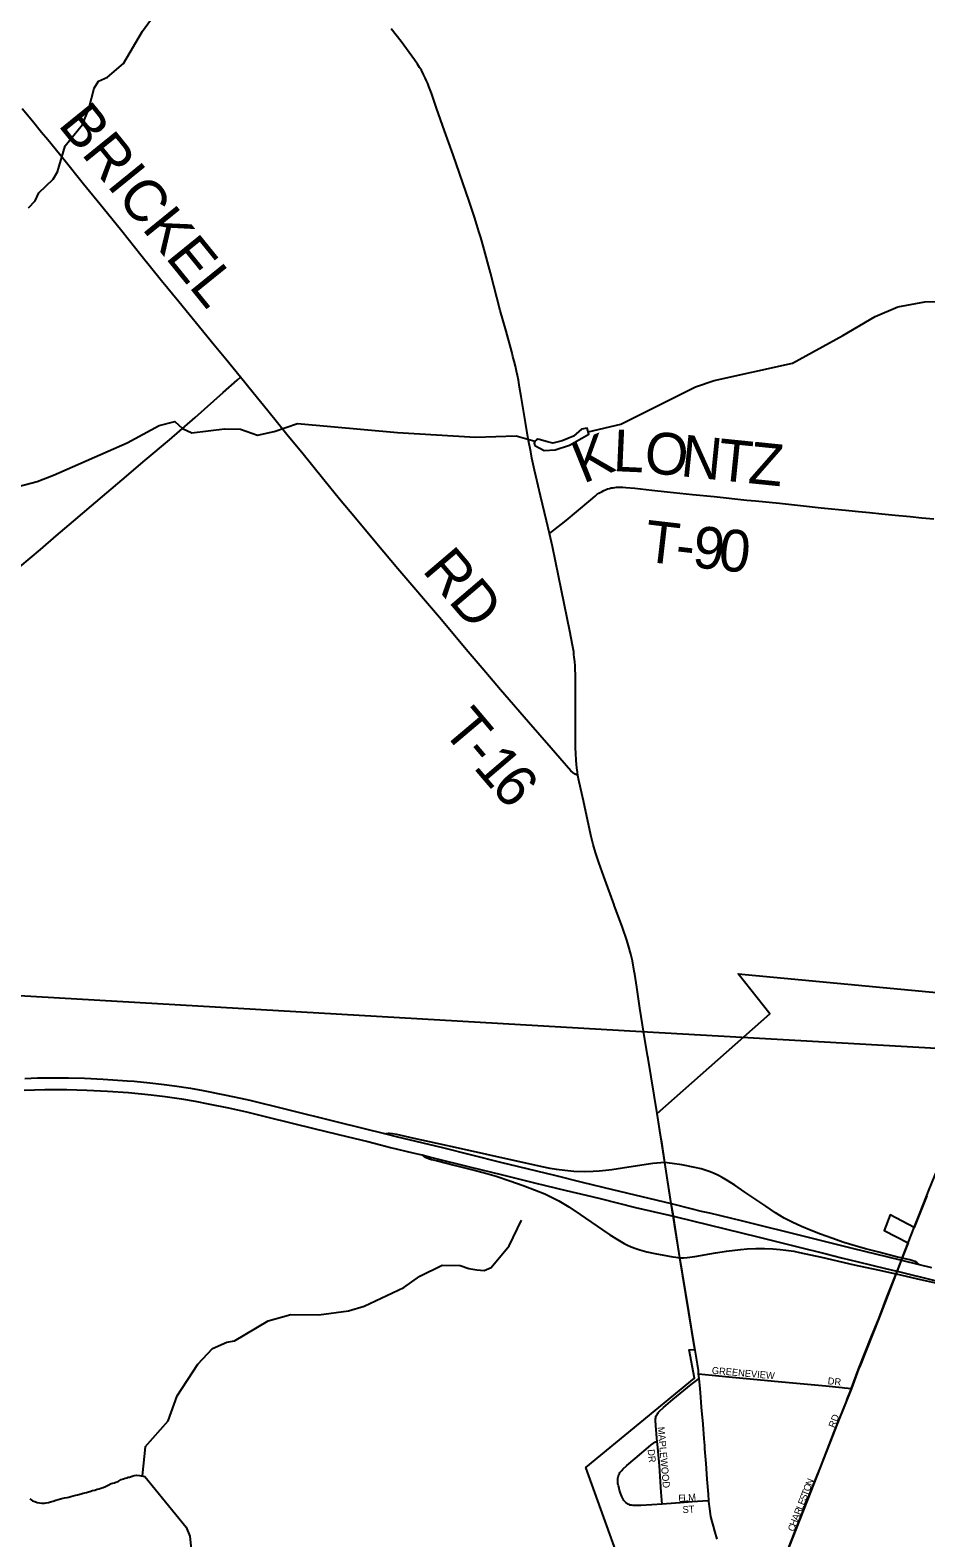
# Model space of a CAD drawing. Extents: x -49 to -8.2, y 9.4 to 23.5.
# Drawn here: x -12.785 to -12.176, y 12.877 to 13.902 of the extents above; entities that cross this region are included whole.
import ezdxf

# ---------------------------------------------------------------- set-up
doc = ezdxf.new("R2010")
doc.units = 0
for name, color, linetype in [('GM_X_City_Street', 7, 'Continuous'), ('GM_X_City_Street_Text', 7, 'Continuous'), ('GM_X_Corporation', 7, 'Continuous'), ('GM_X_County_Road', 7, 'Continuous'), ('GM_X_Interchange_Ramps', 7, 'Continuous'), ('GM_X_Major_River', 7, 'Continuous'), ('GM_X_Minor_Lake', 7, 'Continuous'), ('GM_X_Minor_River', 7, 'Continuous'), ('GM_X_State_Route', 7, 'Continuous'), ('GM_X_Township', 7, 'Continuous'), ('GM_X_Township_Road', 7, 'Continuous'), ('GM_X_Township_Road_Text', 7, 'Continuous'), ('GM_X_US_Route', 7, 'Continuous')]:
    doc.layers.add(name, color=color, linetype=linetype)

msp = doc.modelspace()

# ---------------------------------------------------------------- linework, layer by layer
at = {"layer": 'GM_X_City_Street'}
for points in [[(-12.3585, 12.9422), (-12.3588, 12.9445), (-12.3595, 12.9532), (-12.3596, 12.9564), (-12.3596, 12.9576), (-12.3595, 12.9583), (-12.3594, 12.9589), (-12.3592, 12.9596), (-12.3588, 12.9604), (-12.3584, 12.9611), (-12.3581, 12.9615), (-12.3576, 12.9622), (-12.3569, 12.9629), (-12.3542, 12.9654), (-12.3478, 12.9708), (-12.3354, 12.9811), (-12.33, 12.9851)], [(-12.3303, 12.9882), (-12.3281, 12.988), (-12.3189, 12.9871), (-12.3074, 12.986), (-12.2952, 12.9848), (-12.2787, 12.9833), (-12.2613, 12.9817), (-12.2439, 12.9801), (-12.2326, 12.979), (-12.231, 12.9788), (-12.2286, 12.9786), (-12.2264, 12.9783)], [(-12.2264, 12.9783), (-12.2264, 12.9785), (-12.2215, 12.9915)], [(-12.2298, 12.9694), (-12.2293, 12.9709), (-12.2264, 12.9783)], [(-12.2885, 12.8208), (-12.2853, 12.8289), (-12.2829, 12.8349), (-12.2791, 12.8438), (-12.2761, 12.8514), (-12.2713, 12.8645), (-12.263, 12.8853), (-12.2536, 12.9095), (-12.2473, 12.9253), (-12.2381, 12.9487), (-12.2298, 12.9694)], [(-12.3551, 12.8996), (-12.3622, 12.8992), (-12.3697, 12.8987), (-12.3736, 12.8986), (-12.3748, 12.8987), (-12.3759, 12.8988), (-12.3768, 12.899), (-12.3776, 12.8994), (-12.3783, 12.8997), (-12.379, 12.9001), (-12.3799, 12.9008), (-12.3806, 12.9014), (-12.3811, 12.9021), (-12.3817, 12.9029), (-12.3821, 12.9039), (-12.3825, 12.9047), (-12.3834, 12.9071), (-12.3841, 12.9092), (-12.3847, 12.9114), (-12.3849, 12.9121), (-12.3851, 12.9129), (-12.3852, 12.9137), (-12.3853, 12.9149), (-12.3853, 12.916), (-12.3852, 12.9173), (-12.3851, 12.9181), (-12.3849, 12.9188), (-12.3846, 12.9197), (-12.3842, 12.9205), (-12.3838, 12.9211), (-12.3833, 12.9218), (-12.3826, 12.9226), (-12.3819, 12.9234), (-12.3791, 12.9259), (-12.3734, 12.9307), (-12.3629, 12.9398), (-12.3618, 12.9407), (-12.3613, 12.9411), (-12.3607, 12.9414), (-12.3601, 12.9417), (-12.3596, 12.9419), (-12.3588, 12.9421), (-12.3585, 12.9422)], [(-12.3551, 12.8996), (-12.3558, 12.9078), (-12.357, 12.9257), (-12.3581, 12.9381), (-12.3585, 12.9422)], [(-12.3233, 12.9018), (-12.3238, 12.9018), (-12.3347, 12.9011), (-12.3428, 12.9005), (-12.3522, 12.8999), (-12.3551, 12.8996)]]:
    msp.add_lwpolyline(points, dxfattribs=at)
at = {"layer": 'GM_X_Corporation'}
for points in [[(-12.3825, 12.8566), (-12.4071, 12.9245), (-12.3331, 12.9854), (-12.3367, 13.0046), (-12.333, 13.0049), (-12.343, 13.0672), (-12.3475, 13.0955), (-12.349, 13.1041), (-12.3533, 13.1319), (-12.3586, 13.1654), (-12.2818, 13.2332), (-12.3034, 13.2604), (-12.1182, 13.2429)], [(-12.1752, 13.1093), (-12.1838, 13.0878), (-12.2, 13.0963), (-12.2042, 13.0857), (-12.1878, 13.0773), (-12.1918, 13.0671), (-12.2074, 13.0269), (-12.2203, 12.9944), (-12.2215, 12.9915), (-12.2264, 12.9783), (-12.2358, 12.9546), (-12.239, 12.9466), (-12.2543, 12.9077), (-12.2713, 12.8645)]]:
    msp.add_lwpolyline(points, dxfattribs=at)
at = {"layer": 'GM_X_County_Road'}
for points in [[(-12.792, 13.5371), (-12.778, 13.549), (-12.7672, 13.5583), (-12.7556, 13.5682), (-12.7433, 13.5786), (-12.7225, 13.5964), (-12.7068, 13.6096), (-12.6901, 13.6236), (-12.6728, 13.6387), (-12.6536, 13.6558), (-12.6443, 13.6641), (-12.642, 13.6662)], [(-12.1838, 13.0878), (-12.1801, 13.0969), (-12.1735, 13.1137), (-12.1627, 13.1401), (-12.1573, 13.1526), (-12.153, 13.1626), (-12.1465, 13.1777), (-12.1411, 13.1904)], [(-12.1878, 13.0773), (-12.1838, 13.0878)], [(-12.2215, 12.9915), (-12.2129, 13.0131), (-12.2076, 13.0264), (-12.2022, 13.0403), (-12.196, 13.0562), (-12.1953, 13.058), (-12.1946, 13.0597), (-12.1924, 13.0655), (-12.1918, 13.067), (-12.1878, 13.0773)]]:
    msp.add_lwpolyline(points, dxfattribs=at)
at = {"layer": 'GM_X_Interchange_Ramps'}
for points in [[(-12.3533, 13.1319), (-12.3615, 13.1312), (-12.3748, 13.1293), (-12.3894, 13.127), (-12.3935, 13.1265), (-12.3979, 13.126), (-12.4021, 13.1258), (-12.408, 13.1256), (-12.4151, 13.1259), (-12.4214, 13.1265), (-12.427, 13.1272), (-12.4313, 13.128), (-12.4368, 13.129), (-12.4744, 13.1375), (-12.4917, 13.1413), (-12.5081, 13.1448), (-12.5239, 13.1483), (-12.5355, 13.151), (-12.5385, 13.1516), (-12.5405, 13.1518), (-12.5415, 13.1518), (-12.5431, 13.1515)], [(-12.5185, 13.1371), (-12.5174, 13.1363), (-12.5166, 13.1357), (-12.5156, 13.1353), (-12.5141, 13.1348), (-12.5119, 13.1341), (-12.508, 13.1331), (-12.4965, 13.1301), (-12.4812, 13.1263), (-12.4743, 13.1244), (-12.468, 13.1226), (-12.4588, 13.1196), (-12.4497, 13.1164), (-12.4419, 13.1135), (-12.435, 13.1106), (-12.4313, 13.1089), (-12.4255, 13.106), (-12.4186, 13.1019), (-12.4108, 13.0967), (-12.3957, 13.0863), (-12.3906, 13.0828), (-12.3856, 13.0796), (-12.381, 13.077), (-12.3791, 13.076), (-12.3763, 13.0747), (-12.3731, 13.0735), (-12.3704, 13.0726), (-12.3656, 13.0712), (-12.3602, 13.07), (-12.3516, 13.0684), (-12.3479, 13.0679), (-12.3458, 13.0676), (-12.343, 13.0672)], [(-12.1804, 13.0626), (-12.1813, 13.0634), (-12.1818, 13.0639), (-12.1831, 13.0646), (-12.1846, 13.0652), (-12.1866, 13.0658), (-12.1918, 13.067), (-12.1926, 13.0672), (-12.195, 13.0677), (-12.2077, 13.0709), (-12.2167, 13.0732), (-12.2239, 13.0752), (-12.2316, 13.0776), (-12.2398, 13.0805), (-12.2474, 13.0833), (-12.2538, 13.0857), (-12.2604, 13.0884), (-12.2666, 13.0913), (-12.2721, 13.0942), (-12.278, 13.0977), (-12.2847, 13.1022), (-12.2988, 13.1119), (-12.3058, 13.1165), (-12.3116, 13.1203), (-12.3142, 13.1217), (-12.3169, 13.1232), (-12.3203, 13.1247), (-12.3231, 13.1259), (-12.3259, 13.1268), (-12.3287, 13.1276), (-12.3328, 13.1286), (-12.3418, 13.1303), (-12.3484, 13.1313), (-12.3502, 13.1315), (-12.3533, 13.1319)], [(-12.343, 13.0672), (-12.3407, 13.0672), (-12.3381, 13.0674), (-12.3329, 13.0681), (-12.3188, 13.0705), (-12.3114, 13.0716), (-12.3058, 13.0723), (-12.3015, 13.0729), (-12.2973, 13.0733), (-12.2915, 13.0735), (-12.2856, 13.0734), (-12.2799, 13.0733), (-12.2748, 13.0728), (-12.271, 13.0724), (-12.2656, 13.0716), (-12.2618, 13.0708), (-12.2467, 13.0675), (-12.2246, 13.0624), (-12.2085, 13.0589), (-12.197, 13.0564), (-12.196, 13.0562), (-12.192, 13.0553), (-12.1795, 13.0525), (-12.161, 13.0483)]]:
    msp.add_lwpolyline(points, dxfattribs=at)
at = {"layer": 'GM_X_Major_River'}
for points in [[(-12.7853, 12.9033), (-12.7844, 12.9026), (-12.7833, 12.9018), (-12.7819, 12.9014), (-12.7802, 12.9008), (-12.7787, 12.9004), (-12.777, 12.9002), (-12.7753, 12.9002), (-12.774, 12.9004), (-12.7724, 12.9007), (-12.7711, 12.9011), (-12.7694, 12.9017), (-12.7675, 12.9022), (-12.7643, 12.9033), (-12.7616, 12.9039), (-12.7599, 12.9042), (-12.7587, 12.9044), (-12.7574, 12.9048), (-12.7557, 12.9053), (-12.754, 12.9057), (-12.7527, 12.906), (-12.7502, 12.9066), (-12.749, 12.907), (-12.7477, 12.9073), (-12.7466, 12.9075), (-12.7454, 12.9079), (-12.7443, 12.9082), (-12.7426, 12.9088), (-12.7411, 12.9092), (-12.7395, 12.9097), (-12.738, 12.9101), (-12.7369, 12.9104), (-12.7353, 12.911), (-12.7338, 12.9117), (-12.7319, 12.9125), (-12.7298, 12.9136), (-12.7277, 12.9141), (-12.7268, 12.9145), (-12.7252, 12.9151), (-12.7231, 12.9164), (-12.7216, 12.9169), (-12.7203, 12.9173), (-12.7193, 12.9175), (-12.7184, 12.9179), (-12.7174, 12.918), (-12.7157, 12.9186), (-12.7142, 12.9191), (-12.7127, 12.9193), (-12.7106, 12.9191), (-12.7071, 12.9185)], [(-12.7071, 12.9185), (-12.6789, 12.8839), (-12.6763, 12.8778), (-12.6722, 12.8384)]]:
    msp.add_lwpolyline(points, dxfattribs=at)
at = {"layer": 'GM_X_Minor_Lake'}
for points in [[(-12.4417, 13.6198), (-12.4353, 13.6164), (-12.4279, 13.6167), (-12.4182, 13.6199), (-12.4098, 13.6247), (-12.405, 13.6275), (-12.4062, 13.6315), (-12.4099, 13.6308), (-12.4154, 13.626), (-12.4231, 13.6229), (-12.4295, 13.6213), (-12.4331, 13.6221), (-12.4388, 13.6237)], [(-12.4388, 13.6237), (-12.4396, 13.624), (-12.4406, 13.6236), (-12.4418, 13.6227), (-12.4421, 13.6212), (-12.4417, 13.6198)]]:
    msp.add_lwpolyline(points, dxfattribs=at)
at = {"layer": 'GM_X_Minor_River'}
for points in [[(-12.7861, 13.7813), (-12.7815, 13.7861), (-12.779, 13.7916), (-12.7693, 13.8008), (-12.7664, 13.8059), (-12.7612, 13.8235), (-12.7494, 13.8381), (-12.7451, 13.8487), (-12.7415, 13.8627), (-12.7384, 13.8676), (-12.7324, 13.8703), (-12.7215, 13.8795), (-12.7086, 13.9015), (-12.6959, 13.9189), (-12.6922, 13.9202)], [(-12.4055, 13.629), (-12.3833, 13.6343), (-12.3324, 13.6596), (-12.3198, 13.6639), (-12.2664, 13.6757), (-12.2323, 13.6945), (-12.2103, 13.7074), (-12.1948, 13.7141), (-12.1764, 13.7174), (-12.1481, 13.718), (-12.0554, 13.7256), (-12.0389, 13.7225), (-12.0273, 13.7236), (-12.0082, 13.7339), (-11.9914, 13.7397), (-11.9685, 13.7512), (-11.9626, 13.7532), (-11.9521, 13.7581), (-11.9407, 13.7568)], [(-12.8096, 13.5875), (-12.7803, 13.5952), (-12.769, 13.5996), (-12.719, 13.6216), (-12.6972, 13.6334)], [(-12.6972, 13.6334), (-12.6866, 13.636), (-12.6814, 13.6312), (-12.675, 13.6282), (-12.6529, 13.6311), (-12.642, 13.6307), (-12.6303, 13.6268), (-12.6191, 13.6291), (-12.6032, 13.6347), (-12.5351, 13.6285), (-12.482, 13.6253), (-12.4545, 13.6263), (-12.4418, 13.6227)], [(-12.7068, 12.9387), (-12.6911, 12.9563), (-12.6851, 12.9733), (-12.6709, 12.9949), (-12.6609, 13.0055), (-12.6513, 13.0097), (-12.646, 13.0106), (-12.6232, 13.0242), (-12.6076, 13.0285), (-12.5887, 13.0283), (-12.5685, 13.0312), (-12.5577, 13.0342), (-12.5309, 13.0469), (-12.52, 13.0546), (-12.5047, 13.0621), (-12.4924, 13.0619), (-12.4867, 13.0599), (-12.4811, 13.0589), (-12.4761, 13.0586), (-12.4714, 13.0606), (-12.4592, 13.0752), (-12.4507, 13.0927)], [(-12.7068, 12.9387), (-12.7089, 12.9188)]]:
    msp.add_lwpolyline(points, dxfattribs=at)
at = {"layer": 'GM_X_State_Route'}
for points in [[(-12.3877, 13.3071), (-12.3877, 13.3073), (-12.3949, 13.3265), (-12.3983, 13.3361), (-12.4005, 13.3429), (-12.4021, 13.3483), (-12.4037, 13.3546), (-12.4087, 13.378), (-12.4116, 13.391), (-12.412, 13.393), (-12.4124, 13.3952), (-12.4127, 13.3975), (-12.4132, 13.4005), (-12.4134, 13.403), (-12.4136, 13.4055), (-12.4139, 13.4105), (-12.414, 13.4138), (-12.414, 13.4191), (-12.414, 13.4394), (-12.4141, 13.4639), (-12.4142, 13.4674), (-12.4144, 13.4698), (-12.4145, 13.4726), (-12.4149, 13.4757), (-12.4151, 13.4775), (-12.4153, 13.4794), (-12.4157, 13.4817), (-12.4161, 13.4839), (-12.4179, 13.4934), (-12.4236, 13.5211), (-12.4297, 13.5509), (-12.4318, 13.5599), (-12.4337, 13.5685), (-12.4378, 13.5854), (-12.441, 13.599), (-12.4419, 13.603), (-12.4428, 13.6071), (-12.4437, 13.611), (-12.4445, 13.6154), (-12.4462, 13.6243), (-12.4481, 13.6353), (-12.451, 13.6531), (-12.4521, 13.6594), (-12.4529, 13.6641), (-12.4535, 13.6673), (-12.4542, 13.6702), (-12.4549, 13.6736), (-12.4558, 13.6771), (-12.4566, 13.6803), (-12.4574, 13.6834), (-12.4613, 13.6975), (-12.4652, 13.7116), (-12.4719, 13.7371), (-12.4768, 13.7554), (-12.4784, 13.7611), (-12.4791, 13.7633), (-12.4797, 13.7653), (-12.4811, 13.7698), (-12.4828, 13.7749), (-12.4865, 13.7859), (-12.4973, 13.8173), (-12.5031, 13.8338), (-12.5085, 13.8492), (-12.5121, 13.8593), (-12.5129, 13.8616), (-12.5138, 13.8639), (-12.5146, 13.8659), (-12.5154, 13.8678), (-12.5163, 13.8697), (-12.5174, 13.872), (-12.5189, 13.8749), (-12.5201, 13.8769), (-12.5215, 13.8791), (-12.5235, 13.8821), (-12.5327, 13.8945), (-12.5395, 13.903)], [(-12.3738, 13.2601), (-12.3741, 13.2621), (-12.3754, 13.2691), (-12.3764, 13.2737), (-12.3779, 13.2794), (-12.3791, 13.2833), (-12.382, 13.2918), (-12.3877, 13.3071)], [(-12.3465, 13.0884), (-12.347, 13.0917), (-12.3476, 13.0955), (-12.349, 13.104), (-12.3504, 13.1128), (-12.3533, 13.1319), (-12.3552, 13.1445), (-12.3563, 13.1506), (-12.3586, 13.1654), (-12.3647, 13.2028), (-12.3651, 13.2047), (-12.3676, 13.22), (-12.3702, 13.2369), (-12.3724, 13.2513), (-12.3738, 13.2601)], [(-12.3303, 12.9882), (-12.3305, 12.9906), (-12.3311, 12.9949), (-12.3354, 13.0206), (-12.3379, 13.0362), (-12.3415, 13.058), (-12.343, 13.0672), (-12.3442, 13.0745), (-12.3465, 13.0884)], [(-12.3295, 12.9806), (-12.3297, 12.9827), (-12.33, 12.9851), (-12.3303, 12.9882)], [(-12.3176, 12.8758), (-12.3194, 12.8813), (-12.3203, 12.8846), (-12.3211, 12.8878), (-12.3219, 12.8913), (-12.3227, 12.8964), (-12.3233, 12.9015), (-12.3233, 12.9018), (-12.3237, 12.9063), (-12.3244, 12.9166), (-12.3252, 12.9273), (-12.326, 12.9372), (-12.3262, 12.9396), (-12.3265, 12.9441), (-12.3273, 12.9539), (-12.3283, 12.9656), (-12.329, 12.9756), (-12.3295, 12.9806)]]:
    msp.add_lwpolyline(points, dxfattribs=at)
at = {"layer": 'GM_X_Township'}
for p, q in [((-13.1834, 13.2679), (-12.3691, 13.2212)), ((-12.3691, 13.2212), (-12.1351, 13.2078))]:
    msp.add_line(p, q, dxfattribs=at)
at = {"layer": 'GM_X_Township_Road'}
for points in [[(-12.642, 13.6662), (-12.652, 13.6783), (-12.6599, 13.6879), (-12.6699, 13.7002), (-12.6838, 13.7173), (-12.6956, 13.7318), (-12.7097, 13.7491), (-12.7227, 13.7654), (-12.7354, 13.7811), (-12.7487, 13.7975), (-12.7621, 13.8142), (-12.7729, 13.8275), (-12.7772, 13.8327), (-12.7834, 13.8402), (-12.7905, 13.8488)], [(-12.4124, 13.3952), (-12.4142, 13.3962), (-12.4158, 13.3973), (-12.4172, 13.3984), (-12.4248, 13.407), (-12.4307, 13.4138), (-12.446, 13.4314), (-12.465, 13.4535), (-12.4775, 13.4682), (-12.4884, 13.481), (-12.5052, 13.501), (-12.5348, 13.5358), (-12.5492, 13.5529), (-12.5638, 13.5703), (-12.5745, 13.5832), (-12.5853, 13.5964), (-12.6003, 13.615), (-12.6094, 13.6261), (-12.6168, 13.6352), (-12.6233, 13.6432), (-12.6333, 13.6555), (-12.642, 13.6662)], [(-12.4318, 13.5599), (-12.4288, 13.5622), (-12.4205, 13.5687), (-12.4133, 13.5746), (-12.4036, 13.5828), (-12.4007, 13.5853), (-12.3995, 13.5863), (-12.3982, 13.5872), (-12.3969, 13.588), (-12.396, 13.5885), (-12.3947, 13.5891), (-12.3936, 13.5896), (-12.3923, 13.5901), (-12.391, 13.5905), (-12.3903, 13.5906), (-12.3897, 13.5908), (-12.3884, 13.591), (-12.3874, 13.5912), (-12.3861, 13.5913), (-12.3848, 13.5914), (-12.3834, 13.5914), (-12.3818, 13.5913), (-12.3798, 13.5912), (-12.3737, 13.5906), (-12.3622, 13.5892), (-12.3517, 13.5881), (-12.3344, 13.5864), (-12.3197, 13.585), (-12.2976, 13.5826), (-12.2917, 13.582), (-12.2753, 13.5804), (-12.2611, 13.5789), (-12.2469, 13.5774), (-12.2281, 13.5754), (-12.2216, 13.5748), (-12.2142, 13.5741), (-12.2056, 13.5733), (-12.1966, 13.5724), (-12.1864, 13.5714), (-12.1786, 13.5706), (-12.1703, 13.5697)]]:
    msp.add_lwpolyline(points, dxfattribs=at)
at = {"layer": 'GM_X_US_Route'}
for points in [[(-12.7886, 13.1891), (-12.7799, 13.1895), (-12.7722, 13.1896), (-12.7638, 13.1896), (-12.7588, 13.1896), (-12.748, 13.1893), (-12.7353, 13.1887), (-12.7191, 13.1876), (-12.7142, 13.1872), (-12.7037, 13.1862), (-12.6957, 13.1853), (-12.6867, 13.1841), (-12.676, 13.1825), (-12.6674, 13.181), (-12.6528, 13.1781), (-12.6419, 13.1757), (-12.6355, 13.1743), (-12.6117, 13.1685), (-12.5752, 13.1594), (-12.5431, 13.1515), (-12.536, 13.1497), (-12.5046, 13.1421), (-12.4651, 13.1323), (-12.4283, 13.1233), (-12.4096, 13.1187), (-12.389, 13.1137), (-12.349, 13.104), (-12.348, 13.1038), (-12.3356, 13.1007), (-12.3285, 13.099), (-12.323, 13.0977), (-12.3079, 13.0941), (-12.3004, 13.0923), (-12.2567, 13.0815), (-12.2259, 13.0738), (-12.1932, 13.0657), (-12.1924, 13.0655), (-12.1804, 13.0626), (-12.1719, 13.0606)], [(-12.789, 13.1812), (-12.775, 13.1816), (-12.7601, 13.1816), (-12.7464, 13.1813), (-12.7324, 13.1806), (-12.7182, 13.1796), (-12.7027, 13.178), (-12.6931, 13.1768), (-12.682, 13.1752), (-12.6728, 13.1736), (-12.664, 13.172), (-12.65, 13.1691), (-12.6378, 13.1664), (-12.6233, 13.1628), (-12.5911, 13.1549), (-12.5696, 13.1497), (-12.5554, 13.1462), (-12.5467, 13.144), (-12.5398, 13.1423), (-12.5247, 13.1386), (-12.5185, 13.1371), (-12.5183, 13.1371), (-12.5117, 13.1355), (-12.4852, 13.1289), (-12.4647, 13.1239), (-12.442, 13.1182), (-12.4345, 13.1164), (-12.4203, 13.113), (-12.4067, 13.1098), (-12.3973, 13.1075), (-12.3732, 13.1014), (-12.3503, 13.0961)], [(-12.3503, 13.0961), (-12.3476, 13.0955), (-12.3464, 13.0952)], [(-12.3464, 13.0952), (-12.2891, 13.0812), (-12.2773, 13.0783), (-12.2638, 13.0749), (-12.2436, 13.0698), (-12.2331, 13.0671), (-12.2219, 13.0644), (-12.2032, 13.0599), (-12.1964, 13.0583)], [(-12.1964, 13.0583), (-12.1953, 13.058), (-12.1423, 13.045)]]:
    msp.add_lwpolyline(points, dxfattribs=at)

# ---------------------------------------------------------------- texts
at = {"layer": 'GM_X_City_Street_Text'}
for s, rotation, p in [('GREENEVIEW', 354.9767, (-12.3215, 12.9883)), ('DR', 353.9946, (-12.2427, 12.9812)), ('RD', 68.7471, (-12.2378, 12.9511)), ('MAPLEWOOD', 275.0786, (-12.3582, 12.952)), ('DR', 276.0054, (-12.365, 12.9367)), ('O', 68.5665, (-12.255, 12.9078)), ('N', 68.5435, (-12.2534, 12.9117)), ('E', 3.007, (-12.344, 12.9012)), ('L', 4.283, (-12.3406, 12.9014)), ('M', 4.3877, (-12.3372, 12.9016)), ('E', 68.5486, (-12.2586, 12.8985)), ('S', 68.5486, (-12.2574, 12.9016)), ('T', 68.5486, (-12.2562, 12.9047)), ('ST', 3.5746, (-12.3411, 12.8935)), ('A', 68.6126, (-12.2627, 12.888)), ('R', 68.5458, (-12.2612, 12.8919)), ('L', 68.5486, (-12.2598, 12.8954)), ('C', 71.4422, (-12.2653, 12.8806)), ('H', 69.733, (-12.2642, 12.8841))]:
    msp.add_text(s, height=0.00473, rotation=rotation, dxfattribs=at).set_placement(p)
at = {"layer": 'GM_X_Township_Road_Text'}
for s, height, rotation, p in [('BRICKEL', 0.02841, 309.0295, (-12.7666, 13.8377)), ('L', 0.0284, 357.4449, (-12.3889, 13.6023)), ('K', 0.0284, 22.0003, (-12.4089, 13.5935)), ('O', 0.0284, 354.2166, (-12.3681, 13.6014)), ('N', 0.0284, 354.1615, (-12.3432, 13.5989)), ('T', 0.0284, 354.1612, (-12.3183, 13.5963)), ('Z', 0.0284, 354.1652, (-12.2972, 13.5942)), ('T', 0.0284, 353.4199, (-12.3681, 13.5409)), ('9', 0.0284, 353.5527, (-12.3353, 13.5371)), ('0', 0.0284, 354.0633, (-12.3176, 13.5351)), ('RD', 0.02841, 310.4385, (-12.5189, 13.5346)), ('-', 0.0284, 353.4457, (-12.3469, 13.5385)), ('T', 0.0284, 310.1853, (-12.5055, 13.426)), ('-', 0.0284, 310.2341, (-12.4918, 13.4098)), ('1', 0.0284, 310.5134, (-12.4841, 13.4007)), ('6', 0.0284, 311.5545, (-12.4724, 13.387))]:
    msp.add_text(s, height=height, rotation=rotation, dxfattribs=at).set_placement(p)

doc.saveas('drawing.dxf')
